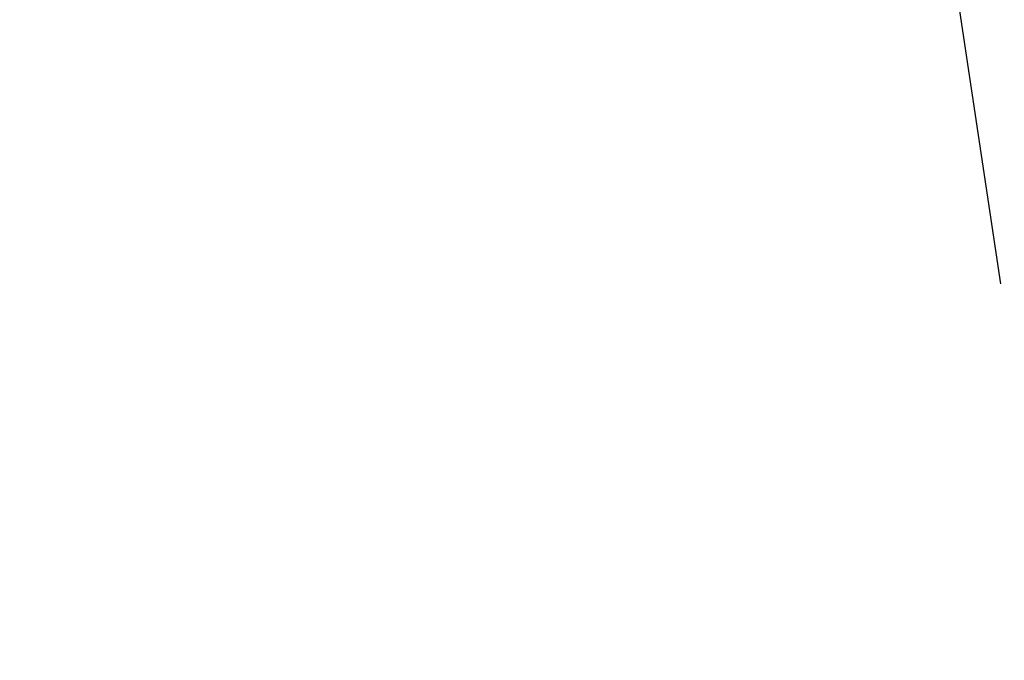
# Model space of a CAD drawing. Extents: x 22936 to 50368, y -4877 to 31080.
# Tile 562 of 601: x 45728 to 45949, y 6953 to 7097. Entities that reach past the tile are written whole.
import ezdxf

# ---------------------------------------------------------------- set-up
doc = ezdxf.new("R2010")
doc.units = 0
doc.layers.add('00_TRACE_RDC', color=241, linetype='CONTINUOUS')
doc.layers.add('08_AMENAGEMENTS_EXTERIEURS', color=253, linetype='CONTINUOUS')

# ---------------------------------------------------------------- blocks, each defined once
blk = doc.blocks.new('GROUPER_2')
at = {"layer": '00_TRACE_RDC'}
blk.add_line((16433.5, 11914.69), (16358.53, 12412.49), dxfattribs=at)
blk = doc.blocks.new('GROUPER_122')
at = {"layer": '08_AMENAGEMENTS_EXTERIEURS'}
mesh = blk.add_polyface(dxfattribs=at)
corners = [(4865.77, 2632.41), (4440.58, 2433.55), (4420.06, 2562.46), (4529.79, 1059.49), (4741, 1059.49), (5029.79, 1059.49), (4894.7, 2450.68), (5779.35, 2591.51), (6882.55, 501.38), (5029.79, 501.38), (5988.63, 801.38), (6907.61, 801.38), (7602.54, 0), (6819.83, 133.42), (7715.66, 663.64), (3404.37, 2268.59), (164, 668.17), (0, 1757.09), (2762.33, 1059.49)]
mesh.append_faces([[corners[k] for k in face] for face in [(0, 1, 2), (5, 8, 9), (8, 12, 13), (12, 11, 14), (15, 16, 17)]], dxfattribs={"vtx0": -1})
mesh.append_faces([[corners[k] for k in face] for face in [(3, 0, 4), (4, 0, 5), (10, 5, 7), (16, 15, 18), (18, 15, 3)]], dxfattribs={"vtx0": -1, "vtx1": -1})
mesh.append_faces([[corners[k] for k in face] for face in [(1, 0, 3), (8, 5, 10), (12, 8, 11)]], dxfattribs={"vtx0": -1, "vtx1": -1, "vtx2": -1})
mesh.append_faces([[corners[k] for k in face] for face in [(5, 0, 6), (5, 6, 7), (8, 10, 11), (3, 15, 1)]], dxfattribs={"vtx0": -1, "vtx2": -1})

msp = doc.modelspace()

# ---------------------------------------------------------------- block references
at = {"layer": '00_TRACE_RDC'}
msp.add_blockref('GROUPER_2', (29515.15, -4876.93), dxfattribs=at)
at = {"layer": '08_AMENAGEMENTS_EXTERIEURS', "color": 9}
msp.add_blockref('GROUPER_122', (41671.41, 5143.34), dxfattribs=at)

doc.saveas('drawing.dxf')
